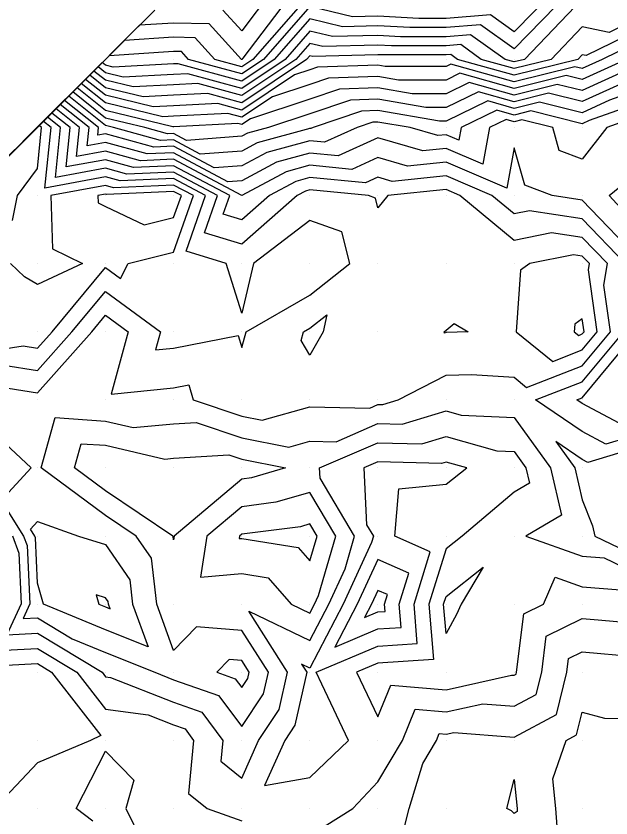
# Model space of a CAD drawing. Extents: x 2188792 to 2191981, y 386090 to 389710.
# Drawn here: x 2191047.1 to 2191134.4, y 389068.9 to 389186.7 of the extents above; entities that cross this region are included whole.
import ezdxf

# ---------------------------------------------------------------- set-up
doc = ezdxf.new("R2010")
doc.units = 0
for name, color, linetype in [('DTM Contours Major', 7, 'Continuous'), ('DTM Contours Minor', 7, 'Continuous'), ('Exist DTM QL2 LIDAR Elevation Point', 7, 'Continuous')]:
    doc.layers.add(name, color=color, linetype=linetype)

msp = doc.modelspace()

# ---------------------------------------------------------------- linework, layer by layer
at = {"layer": 'DTM Contours Major'}
for points in [[(2191128.44, 389190.31), (2191120.21, 389181.85), (2191115.28, 389185.38), (2191110.21, 389184.97), (2191104.87, 389184.97), (2191100.21, 389185.24), (2191095, 389185.11), (2191090.21, 389186.26), (2191084.99, 389180.31), (2191080.21, 389177.11), (2191070.85, 389179.67), (2191070.21, 389179.64), (2191061.33, 389179.19), (2191060.21, 389179.46), (2191059.73, 389179.84), (2191056.39, 389176.5), (2191048.06, 389168.24)], [(2191136.67, 389180.31), (2191130.21, 389177.34), (2191127.84, 389177.93), (2191120.21, 389176.04), (2191112.26, 389178.26), (2191110.21, 389177.27), (2191103.25, 389177.27), (2191100.21, 389177.78), (2191092.97, 389177.55), (2191090.21, 389176.63), (2191084.72, 389174.82), (2191080.21, 389171.8), (2191078.16, 389172.36), (2191070.21, 389171.95), (2191068.64, 389171.88), (2191060.21, 389173.92), (2191056.65, 389176.75), (2191031.54, 389151.75), (2191026.89, 389147.14)], [(2191140.22, 389172.6), (2191133.81, 389170.31), (2191130.21, 389165.65), (2191126.84, 389166.94), (2191125.89, 389170.31), (2191121.34, 389171.44), (2191120.21, 389171.16), (2191119.04, 389171.49), (2191116.59, 389170.31), (2191115.61, 389164.91), (2191110.21, 389167.23), (2191106.78, 389166.88), (2191100.21, 389168.8), (2191094.36, 389166.16), (2191090.21, 389166.56), (2191085.31, 389165.21), (2191080.21, 389162.48), (2191078.18, 389162.34), (2191070.21, 389166.59), (2191066.31, 389166.42), (2191060.21, 389168.11), (2191057.51, 389167.61), (2191057.78, 389170.31), (2191053.56, 389173.67), (2191006.69, 389127)], [(2191050.48, 389170.58), (2191044.89, 389165.02)], [(2191046.54, 389156.65), (2191047.27, 389160.31), (2191050.21, 389164.27), (2191050.82, 389170.31), (2191050.48, 389170.58)], [(2191140.22, 389153.71), (2191134.16, 389160.31), (2191140.22, 389165.27)], [(2191040.21, 389137.01), (2191048.13, 389138.23), (2191050.21, 389137.9), (2191052.35, 389140.31), (2191060.21, 389149.73), (2191062.4, 389148.11), (2191063.54, 389150.31), (2191070.21, 389152), (2191073.11, 389160.31), (2191070.21, 389161.86), (2191061.36, 389161.46), (2191060.21, 389161.78), (2191052.19, 389160.31), (2191052.4, 389152.5), (2191056.83, 389150.31), (2191050.21, 389147.23), (2191048.29, 389148.39), (2191046.25, 389150.31)], [(2191130.48, 389140.31), (2191130.21, 389142.19), (2191129.12, 389141.4), (2191129.04, 389140.31), (2191129.69, 389139.78), (2191130.21, 389139.98), (2191130.48, 389140.31)], [(2191107.9, 389107.99), (2191102.7, 389110.3), (2191103.27, 389117.25), (2191110.21, 389117.93), (2191113.28, 389120.31), (2191110.21, 389121.17), (2191109.55, 389120.97), (2191100.21, 389121.21), (2191098.12, 389120.31), (2191098.55, 389111.96), (2191099.54, 389110.3), (2191099.27, 389109.36), (2191095.09, 389100.3), (2191090.21, 389090.92), (2191089.01, 389091.5), (2191089.78, 389090.3), (2191088, 389082.51), (2191086.53, 389080.3), (2191083.56, 389073.65), (2191090.21, 389074.83), (2191095.91, 389080.3), (2191091.96, 389088.55), (2191091.13, 389090.3), (2191100.21, 389094.15), (2191105.99, 389094.52), (2191105.52, 389100.3), (2191107.9, 389107.99)], [(2191090.21, 389066.32), (2191096.53, 389070.3), (2191100.21, 389074.2), (2191103.83, 389080.3), (2191105.66, 389084.86), (2191110.21, 389084.47), (2191115.59, 389085.68), (2191120.21, 389085.32), (2191123.46, 389087.05), (2191124.27, 389090.3), (2191124.92, 389095.6), (2191130.21, 389098.19), (2191132.53, 389097.99), (2191140.22, 389097.3)], [(2191043.35, 389093.45), (2191050.21, 389093.81), (2191056, 389090.3), (2191060.21, 389084.88), (2191066.47, 389084.04), (2191070.21, 389082.56), (2191071.88, 389081.97), (2191073.13, 389080.3), (2191072.41, 389072.51), (2191075.11, 389070.3), (2191080.21, 389068.47)]]:
    msp.add_lwpolyline(points, dxfattribs=at)
at = {"layer": 'DTM Contours Minor'}
for points in [[(2191126.02, 389190.31), (2191120.21, 389184.34), (2191116.73, 389186.83), (2191110.21, 389186.31), (2191106.21, 389186.31), (2191100.21, 389186.66), (2191096.46, 389186.56), (2191090.21, 389188.07), (2191083.4, 389180.31), (2191080.21, 389178.17), (2191072.39, 389180.31), (2191071.35, 389181.45), (2191070.21, 389181.48), (2191060.73, 389180.83), (2191052.29, 389172.45)], [(2191090.21, 389189.87), (2191081.82, 389180.31), (2191080.21, 389179.23), (2191076.27, 389180.31), (2191073.38, 389183.48), (2191070.21, 389183.57), (2191062.97, 389183.07), (2191056.52, 389176.67)], [(2191087.79, 389190.31), (2191080.39, 389180.49), (2191080.23, 389180.31), (2191080.21, 389180.3), (2191080.16, 389180.31), (2191075.41, 389185.51), (2191070.21, 389185.65), (2191065.21, 389185.31), (2191060.76, 389180.89)], [(2191084.59, 389190.31), (2191080.21, 389184.5), (2191077.44, 389187.54)], [(2191130.21, 389189.21), (2191121.71, 389180.31), (2191120.21, 389179.94), (2191118.88, 389180.31), (2191113.82, 389183.92), (2191110.21, 389183.63), (2191103.53, 389183.63), (2191100.21, 389183.83), (2191093.55, 389183.65), (2191090.21, 389184.46), (2191086.57, 389180.31), (2191080.21, 389176.05), (2191072.31, 389178.21), (2191070.21, 389178.1), (2191062.79, 389177.72), (2191060.21, 389178.35), (2191059.12, 389179.22), (2191051.42, 389171.55), (2191043.83, 389164.02)], [(2191067.45, 389187.55), (2191064.99, 389185.11)], [(2191146.83, 389186.93), (2191140.22, 389185.49), (2191130.78, 389180.88), (2191130.21, 389181), (2191129.56, 389180.31), (2191120.21, 389177.99), (2191111.9, 389180.31), (2191110.92, 389181.02), (2191110.21, 389180.96), (2191100.86, 389180.96), (2191100.21, 389181), (2191090.64, 389180.74), (2191090.21, 389180.84), (2191089.74, 389180.31), (2191080.21, 389173.92), (2191075.24, 389175.28), (2191070.21, 389175.03), (2191065.72, 389174.8), (2191060.21, 389176.14), (2191057.88, 389177.99), (2191041.48, 389161.65), (2191035.36, 389155.58)], [(2191140.22, 389187.22), (2191134.16, 389184.26), (2191130.21, 389185.11), (2191125.63, 389180.31), (2191120.21, 389178.96), (2191115.39, 389180.31), (2191112.37, 389182.47), (2191110.21, 389182.3), (2191102.2, 389182.3), (2191100.21, 389182.41), (2191092.1, 389182.2), (2191090.21, 389182.65), (2191088.16, 389180.31), (2191080.21, 389174.99), (2191073.78, 389176.75), (2191070.21, 389176.56), (2191064.26, 389176.26), (2191060.21, 389177.24), (2191058.5, 389178.6), (2191046.45, 389166.6), (2191039.59, 389159.8)], [(2191140.22, 389183.77), (2191133.15, 389180.31), (2191130.21, 389178.96), (2191129.13, 389179.23), (2191120.21, 389177.01), (2191110.91, 389179.61), (2191110.21, 389179.28), (2191101.25, 389179.28), (2191100.21, 389179.45), (2191091.35, 389179.17), (2191090.21, 389178.79), (2191087.94, 389178.04), (2191080.21, 389172.86), (2191076.7, 389173.82), (2191070.21, 389173.49), (2191067.18, 389173.34), (2191060.21, 389175.03), (2191057.27, 389177.37), (2191036.51, 389156.7), (2191031.13, 389151.36)], [(2191140.2, 389180.31), (2191130.21, 389175.72), (2191126.54, 389176.63), (2191120.21, 389175.06), (2191113.62, 389176.91), (2191110.21, 389175.27), (2191105.26, 389175.27), (2191100.21, 389176.11), (2191094.59, 389175.94), (2191090.21, 389174.47), (2191081.5, 389171.6), (2191080.21, 389170.74), (2191079.62, 389170.9), (2191070.21, 389170.42), (2191070.11, 389170.41), (2191060.21, 389172.81), (2191056.03, 389176.13), (2191026.57, 389146.8), (2191022.66, 389142.92)], [(2191137.23, 389177.32), (2191130.21, 389174.1), (2191125.24, 389175.34), (2191120.21, 389174.09), (2191114.97, 389175.55), (2191110.21, 389173.26), (2191107.26, 389173.26), (2191100.21, 389174.45), (2191096.2, 389174.32), (2191090.21, 389172.31), (2191084.15, 389170.31), (2191081.06, 389169.46), (2191080.21, 389169.01), (2191072.1, 389168.42), (2191070.21, 389169.43), (2191069.29, 389169.39), (2191065.96, 389170.31), (2191060.21, 389171.7), (2191055.41, 389175.52), (2191021.6, 389141.85), (2191018.43, 389138.7)], [(2191140.22, 389176.46), (2191134.22, 389174.32), (2191130.21, 389172.48), (2191123.94, 389174.04), (2191120.21, 389173.11), (2191116.33, 389174.2), (2191110.21, 389171.25), (2191109.27, 389171.25), (2191100.21, 389172.78), (2191097.82, 389172.7), (2191090.7, 389170.31), (2191090.36, 389170.16), (2191090.21, 389170.17), (2191082.48, 389168.04), (2191080.21, 389166.83), (2191074.12, 389166.4), (2191070.21, 389168.48), (2191068.3, 389168.4), (2191061.38, 389170.31), (2191060.21, 389170.59), (2191054.8, 389174.9), (2191016.63, 389136.9), (2191014.19, 389134.48)], [(2191140.22, 389174.53), (2191131.22, 389171.32), (2191130.21, 389170.85), (2191122.64, 389172.74), (2191120.21, 389172.14), (2191117.68, 389172.84), (2191112.42, 389170.31), (2191112.08, 389168.44), (2191110.21, 389169.24), (2191109.02, 389169.12), (2191104.95, 389170.31), (2191100.21, 389171.11), (2191099.44, 389171.08), (2191097.14, 389170.31), (2191092.36, 389168.16), (2191090.21, 389168.36), (2191083.9, 389166.62), (2191080.21, 389164.66), (2191076.15, 389164.37), (2191070.21, 389167.54), (2191067.31, 389167.41), (2191060.21, 389169.37), (2191059.06, 389169.16), (2191059.17, 389170.31), (2191054.18, 389174.28), (2191011.66, 389131.95)], [(2191139.17, 389150.31), (2191130.21, 389159.65), (2191125.82, 389160.31), (2191121.76, 389161.86), (2191120.21, 389167.33), (2191119.14, 389161.39), (2191110.21, 389165.22), (2191104.54, 389164.63), (2191100.21, 389165.9), (2191096.36, 389164.16), (2191090.21, 389164.75), (2191086.73, 389163.79), (2191080.21, 389160.31), (2191070.21, 389165.64), (2191065.32, 389165.43), (2191060.21, 389166.84), (2191055.96, 389166.06), (2191056.39, 389170.31), (2191052.95, 389173.05), (2191001.72, 389122.05), (2191001.5, 389121.83)], [(2191052.33, 389172.43), (2191008.53, 389128.83)], [(2191136.54, 389150.31), (2191130.21, 389156.91), (2191122.46, 389158.07), (2191120.21, 389157.61), (2191116.95, 389160.31), (2191110.21, 389163.2), (2191102.29, 389162.39), (2191100.21, 389163), (2191098.36, 389162.16), (2191090.21, 389162.94), (2191088.15, 389162.37), (2191084.29, 389160.31), (2191080.21, 389156.74), (2191077.48, 389157.58), (2191078.44, 389160.31), (2191070.21, 389164.7), (2191064.33, 389164.43), (2191060.21, 389165.57), (2191054.41, 389164.51), (2191055, 389170.31), (2191052.33, 389172.43)], [(2191051.71, 389171.82), (2191020.65, 389140.89)], [(2191051.1, 389171.2), (2191032.77, 389152.95)], [(2191042.46, 389132.56), (2191050.21, 389131.35), (2191058.18, 389140.31), (2191060.21, 389142.74), (2191063.51, 389140.31), (2191061.03, 389131.12), (2191070.21, 389132.08), (2191072.42, 389132.52), (2191073.08, 389130.31), (2191080.21, 389127.91), (2191083.19, 389127.33), (2191090.21, 389129.26), (2191099.01, 389129.11), (2191100.21, 389129.63), (2191100.91, 389129.61), (2191103.17, 389130.31), (2191110.21, 389133.92), (2191113.94, 389134.04), (2191120.21, 389133.63), (2191122.05, 389132.14), (2191130.21, 389135.3), (2191134.37, 389140.31), (2191133.39, 389147.13), (2191133.91, 389150.31), (2191130.21, 389154.16), (2191125.68, 389154.84), (2191120.21, 389153.73), (2191112.26, 389160.31), (2191110.21, 389161.19), (2191101.64, 389160.31), (2191100.21, 389158.53), (2191099.85, 389159.95), (2191098.83, 389160.31), (2191090.21, 389161.13), (2191089.57, 389160.95), (2191088.36, 389160.31), (2191080.21, 389153.17), (2191074.76, 389154.86), (2191076.66, 389160.31), (2191070.21, 389163.75), (2191063.34, 389163.44), (2191060.21, 389164.31), (2191052.86, 389162.96), (2191053.6, 389170.31), (2191051.71, 389171.82)], [(2191045.29, 389135.39), (2191050.21, 389134.63), (2191055.26, 389140.31), (2191060.21, 389146.23), (2191068.26, 389140.31), (2191067.54, 389137.64), (2191070.21, 389137.92), (2191079.67, 389139.77), (2191080.21, 389137.98), (2191080.84, 389140.31), (2191090.21, 389145.7), (2191096.09, 389150.31), (2191094.9, 389155), (2191090.21, 389156.65), (2191081.95, 389150.31), (2191080.21, 389143.03), (2191077.91, 389150.31), (2191072.03, 389152.13), (2191074.89, 389160.31), (2191070.21, 389162.8), (2191062.35, 389162.45), (2191060.21, 389163.04), (2191051.31, 389161.41), (2191052.21, 389170.31), (2191051.1, 389171.2)], [(2191060.37, 389160.47), (2191060.21, 389160.51), (2191059.09, 389160.31), (2191059.12, 389159.22), (2191060.21, 389158.68), (2191065.89, 389155.99), (2191070.21, 389157.08), (2191071.34, 389160.31), (2191070.21, 389160.91), (2191060.37, 389160.47)], [(2191131.13, 389149.39), (2191131.28, 389150.31), (2191130.21, 389151.42), (2191128.91, 389151.61), (2191122.51, 389150.31), (2191121.17, 389149.35), (2191120.5, 389140.31), (2191125.87, 389135.96), (2191130.21, 389137.64), (2191132.42, 389140.31), (2191131.13, 389149.39)], [(2191090.21, 389136.85), (2191088.94, 389139.04), (2191089.28, 389140.31), (2191090.21, 389140.84), (2191092.69, 389142.78), (2191092.17, 389140.31), (2191090.21, 389136.85)], [(2191110.21, 389140.2), (2191110, 389140.09), (2191109.92, 389140.31), (2191110.21, 389140.54), (2191111.42, 389141.51), (2191113.48, 389140.31), (2191110.21, 389140.2)], [(2191140.22, 389125.77), (2191133.7, 389123.79), (2191130.21, 389125.67), (2191123.37, 389130.31), (2191130.21, 389132.95), (2191136.31, 389140.31)], [(2191136.38, 389126.47), (2191130.21, 389129.78), (2191129.44, 389130.31), (2191130.21, 389130.61), (2191138.25, 389140.31)], [(2191040.16, 389128.81), (2191049.31, 389120.31), (2191044.88, 389115.53), (2191048.18, 389110.31), (2191048.7, 389108.92), (2191049.08, 389100.33), (2191048.09, 389098.19), (2191050.21, 389098.3), (2191055.29, 389095.23), (2191060.21, 389093.2), (2191067.45, 389090.3), (2191070.21, 389089.21), (2191076.8, 389086.89), (2191080.21, 389082.33), (2191083.4, 389087.11), (2191084.13, 389090.3), (2191080.21, 389096.45), (2191073.55, 389096.97), (2191070.21, 389093.52), (2191067.74, 389100.3), (2191066.96, 389107.06), (2191064.73, 389110.3), (2191060.21, 389113.34), (2191050.75, 389120.31), (2191052.82, 389127.7), (2191060.21, 389127.19), (2191064.26, 389126.25), (2191070.21, 389126.79), (2191073.53, 389126.99), (2191080.21, 389124.75), (2191087.14, 389123.38), (2191090.21, 389124.22), (2191094.06, 389124.16), (2191100.21, 389126.82), (2191103.79, 389126.73), (2191110.21, 389128.71), (2191112.44, 389128.08), (2191120.21, 389127.71), (2191125.54, 389120.31), (2191127.15, 389113.37), (2191121.93, 389110.3), (2191130.21, 389107.36), (2191133.42, 389107.1), (2191140.22, 389103.83)], [(2191131.02, 389121.12), (2191130.21, 389121.55), (2191126.35, 389124.17), (2191129.13, 389120.31), (2191130.21, 389115.64), (2191131.73, 389111.82), (2191132.05, 389110.3), (2191140.22, 389106.37), (2191146.89, 389103.63), (2191150.22, 389103.82), (2191154.63, 389105.89), (2191157.1, 389110.3), (2191152.32, 389118.2), (2191151.19, 389120.31), (2191150.22, 389122.21), (2191147.49, 389127.58), (2191140.22, 389123.91), (2191131.02, 389121.12)], [(2191046.56, 389110.32), (2191047.48, 389107.81), (2191047.81, 389100.37), (2191045.72, 389095.82), (2191050.21, 389096.06), (2191059.7, 389090.3), (2191060.21, 389089.65), (2191060.96, 389089.55), (2191070.21, 389085.89), (2191074.34, 389084.43), (2191077.43, 389080.3), (2191077.15, 389077.24), (2191080.21, 389074.73), (2191082.69, 389080.3), (2191085.7, 389084.81), (2191086.95, 389090.3), (2191081.23, 389099.29), (2191090.21, 389094.95), (2191093, 389100.3), (2191095.38, 389105.47), (2191096.78, 389110.3), (2191091.73, 389118.79), (2191091.65, 389120.31), (2191100.21, 389124.02), (2191106.67, 389123.85), (2191110.21, 389124.94), (2191117.69, 389122.83), (2191120.21, 389122.71), (2191121.94, 389120.31), (2191122.47, 389118.05), (2191120.21, 389116.73), (2191112.56, 389110.3), (2191110.21, 389108.45), (2191107.69, 389100.3), (2191108.35, 389092.16), (2191100.21, 389091.63), (2191097.08, 389090.3), (2191100.21, 389083.74), (2191102.09, 389088.43), (2191110.21, 389087.73), (2191119.81, 389089.9), (2191120.21, 389089.86), (2191120.5, 389090.02), (2191120.57, 389090.3), (2191121.63, 389098.89), (2191124.52, 389100.3), (2191126.25, 389104.27), (2191130.21, 389102.86), (2191138.33, 389102.19)], [(2191055.64, 389120.31), (2191056.64, 389123.87), (2191060.21, 389123.63), (2191068.9, 389121.62), (2191070.21, 389121.74), (2191078.3, 389122.22), (2191080.21, 389121.58), (2191086.65, 389120.31), (2191081.65, 389118.86), (2191080.21, 389118.68), (2191070.3, 389110.3), (2191070.21, 389109.73), (2191070.15, 389110.25), (2191070.11, 389110.3), (2191060.21, 389116.94), (2191055.64, 389120.31)], [(2191090.9, 389100.3), (2191091.5, 389101.59), (2191094.02, 389110.3), (2191090.21, 389116.7), (2191085.24, 389115.27), (2191080.21, 389114.62), (2191075.1, 389110.3), (2191074.16, 389104.25), (2191080.21, 389104.8), (2191084.07, 389104.17), (2191087.46, 389100.3), (2191090.21, 389098.97), (2191090.9, 389100.3)], [(2191049.91, 389110.04), (2191049.81, 389110.31), (2191049.17, 389111.33), (2191050.21, 389112.45), (2191056.25, 389110.3), (2191060.21, 389109.06), (2191063.78, 389103.87), (2191064.19, 389100.3), (2191066.46, 389094.05), (2191060.21, 389096.55), (2191051.09, 389100.3), (2191050.21, 389103.4), (2191049.91, 389110.04)], [(2191091.27, 389110.3), (2191090.21, 389112.08), (2191088.84, 389111.68), (2191080.21, 389110.57), (2191079.9, 389110.3), (2191079.84, 389109.94), (2191080.21, 389109.97), (2191088.51, 389108.61), (2191090.21, 389106.67), (2191091.27, 389110.3)], [(2191100.21, 389106.87), (2191097.18, 389100.3), (2191093.9, 389093.99), (2191100.21, 389096.66), (2191103.63, 389096.89), (2191103.35, 389100.3), (2191104.76, 389104.85), (2191100.21, 389106.87)], [(2191109.86, 389100.3), (2191110.21, 389101.44), (2191115.66, 389105.75), (2191112.42, 389100.3), (2191111.73, 389098.78), (2191110.21, 389095.98), (2191109.86, 389100.3)], [(2191060.59, 389100.69), (2191060.21, 389101.25), (2191058.83, 389101.68), (2191059.23, 389100.3), (2191060.21, 389099.9), (2191060.88, 389099.63), (2191060.64, 389100.3), (2191060.59, 389100.69)], [(2191100.21, 389102.33), (2191099.28, 389100.3), (2191098.26, 389098.35), (2191100.21, 389099.18), (2191101.27, 389099.25), (2191101.18, 389100.3), (2191101.62, 389101.71), (2191100.21, 389102.33)], [(2191102.93, 389063.02), (2191104.82, 389070.3), (2191106.8, 389076.89), (2191108.83, 389080.3), (2191109.22, 389081.29), (2191110.21, 389081.21), (2191111.38, 389081.47), (2191120.21, 389080.77), (2191126.43, 389084.09), (2191127.96, 389090.3), (2191128.21, 389092.31), (2191130.21, 389093.29), (2191137.89, 389092.62)], [(2191081.1, 389089.41), (2191081.3, 389090.3), (2191080.21, 389092.02), (2191078.35, 389092.16), (2191076.55, 389090.3), (2191079.26, 389089.35), (2191080.21, 389088.08), (2191081.1, 389089.41)], [(2191040.98, 389091.08), (2191050.21, 389091.57), (2191052.29, 389090.3), (2191059.5, 389081.01), (2191057.98, 389080.3), (2191050.21, 389077), (2191043.83, 389070.3)], [(2191126.83, 389063.69), (2191126.32, 389070.3), (2191125.87, 389074.64), (2191127.85, 389080.3), (2191129.39, 389081.12), (2191130.21, 389084.46), (2191133.5, 389083.58), (2191140.22, 389083.43)], [(2191058.36, 389068.45), (2191055.9, 389070.3), (2191060.21, 389078.73), (2191064.36, 389074.45), (2191063.2, 389070.3), (2191065.48, 389065.58)], [(2191119.84, 389069.93), (2191119.13, 389070.3), (2191120.21, 389074.55), (2191120.65, 389070.3), (2191120.68, 389069.83), (2191120.21, 389069.55), (2191119.84, 389069.93)]]:
    msp.add_lwpolyline(points, dxfattribs=at)
at = {"layer": 'Exist DTM QL2 LIDAR Elevation Point'}
for p, q in [((2191060.21, 389180.31), (2191060.21, 389180.31)), ((2191070.21, 389180.31), (2191070.21, 389180.31)), ((2191080.21, 389180.31), (2191080.21, 389180.31)), ((2191090.21, 389180.31), (2191090.21, 389180.31)), ((2191100.21, 389180.31), (2191100.21, 389180.31)), ((2191110.21, 389180.31), (2191110.21, 389180.31)), ((2191120.21, 389180.31), (2191120.21, 389180.31)), ((2191130.21, 389180.31), (2191130.21, 389180.31)), ((2191050.21, 389170.31), (2191050.21, 389170.31)), ((2191060.21, 389170.31), (2191060.21, 389170.31)), ((2191070.21, 389170.31), (2191070.21, 389170.31)), ((2191080.21, 389170.31), (2191080.21, 389170.31)), ((2191090.21, 389170.31), (2191090.21, 389170.31)), ((2191100.21, 389170.31), (2191100.21, 389170.31)), ((2191110.21, 389170.31), (2191110.21, 389170.31)), ((2191120.21, 389170.31), (2191120.21, 389170.31)), ((2191130.21, 389170.31), (2191130.21, 389170.31)), ((2191050.21, 389160.31), (2191050.21, 389160.31)), ((2191060.21, 389160.31), (2191060.21, 389160.31)), ((2191070.21, 389160.31), (2191070.21, 389160.31)), ((2191080.21, 389160.31), (2191080.21, 389160.31)), ((2191090.21, 389160.31), (2191090.21, 389160.31)), ((2191100.21, 389160.31), (2191100.21, 389160.31)), ((2191110.21, 389160.31), (2191110.21, 389160.31)), ((2191120.21, 389160.31), (2191120.21, 389160.31)), ((2191130.21, 389160.31), (2191130.21, 389160.31)), ((2191050.21, 389150.31), (2191050.21, 389150.31)), ((2191060.21, 389150.31), (2191060.21, 389150.31)), ((2191070.21, 389150.31), (2191070.21, 389150.31)), ((2191080.21, 389150.31), (2191080.21, 389150.31)), ((2191090.21, 389150.31), (2191090.21, 389150.31)), ((2191100.21, 389150.31), (2191100.21, 389150.31)), ((2191110.21, 389150.31), (2191110.21, 389150.31)), ((2191120.21, 389150.31), (2191120.21, 389150.31)), ((2191130.21, 389150.31), (2191130.21, 389150.31)), ((2191050.21, 389140.31), (2191050.21, 389140.31)), ((2191060.21, 389140.31), (2191060.21, 389140.31)), ((2191070.21, 389140.31), (2191070.21, 389140.31)), ((2191080.21, 389140.31), (2191080.21, 389140.31)), ((2191090.21, 389140.31), (2191090.21, 389140.31)), ((2191100.21, 389140.31), (2191100.21, 389140.31)), ((2191110.21, 389140.31), (2191110.21, 389140.31)), ((2191120.21, 389140.31), (2191120.21, 389140.31)), ((2191130.21, 389140.31), (2191130.21, 389140.31)), ((2191050.21, 389130.31), (2191050.21, 389130.31)), ((2191060.21, 389130.31), (2191060.21, 389130.31)), ((2191070.21, 389130.31), (2191070.21, 389130.31)), ((2191080.21, 389130.31), (2191080.21, 389130.31)), ((2191090.21, 389130.31), (2191090.21, 389130.31)), ((2191100.21, 389130.31), (2191100.21, 389130.31)), ((2191110.21, 389130.31), (2191110.21, 389130.31)), ((2191120.21, 389130.31), (2191120.21, 389130.31)), ((2191130.21, 389130.31), (2191130.21, 389130.31)), ((2191050.21, 389120.31), (2191050.21, 389120.31)), ((2191060.21, 389120.31), (2191060.21, 389120.31)), ((2191070.21, 389120.31), (2191070.21, 389120.31)), ((2191080.21, 389120.31), (2191080.21, 389120.31)), ((2191090.21, 389120.31), (2191090.21, 389120.31)), ((2191100.21, 389120.31), (2191100.21, 389120.31)), ((2191110.21, 389120.31), (2191110.21, 389120.31)), ((2191120.21, 389120.31), (2191120.21, 389120.31)), ((2191130.21, 389120.31), (2191130.21, 389120.31)), ((2191050.21, 389110.3), (2191050.21, 389110.3)), ((2191060.21, 389110.3), (2191060.21, 389110.3)), ((2191070.21, 389110.3), (2191070.21, 389110.3)), ((2191080.21, 389110.3), (2191080.21, 389110.3)), ((2191090.21, 389110.3), (2191090.21, 389110.3)), ((2191100.21, 389110.3), (2191100.21, 389110.3)), ((2191110.21, 389110.3), (2191110.21, 389110.3)), ((2191120.21, 389110.3), (2191120.21, 389110.3)), ((2191130.21, 389110.3), (2191130.21, 389110.3)), ((2191050.21, 389100.3), (2191050.21, 389100.3)), ((2191060.21, 389100.3), (2191060.21, 389100.3)), ((2191070.21, 389100.3), (2191070.21, 389100.3)), ((2191080.21, 389100.3), (2191080.21, 389100.3)), ((2191090.21, 389100.3), (2191090.21, 389100.3)), ((2191100.21, 389100.3), (2191100.21, 389100.3)), ((2191110.21, 389100.3), (2191110.21, 389100.3)), ((2191120.21, 389100.3), (2191120.21, 389100.3)), ((2191130.21, 389100.3), (2191130.21, 389100.3)), ((2191050.21, 389090.3), (2191050.21, 389090.3)), ((2191060.21, 389090.3), (2191060.21, 389090.3)), ((2191070.21, 389090.3), (2191070.21, 389090.3)), ((2191080.21, 389090.3), (2191080.21, 389090.3)), ((2191090.21, 389090.3), (2191090.21, 389090.3)), ((2191100.21, 389090.3), (2191100.21, 389090.3)), ((2191110.21, 389090.3), (2191110.21, 389090.3)), ((2191120.21, 389090.3), (2191120.21, 389090.3)), ((2191130.21, 389090.3), (2191130.21, 389090.3)), ((2191050.21, 389080.3), (2191050.21, 389080.3)), ((2191060.21, 389080.3), (2191060.21, 389080.3)), ((2191070.21, 389080.3), (2191070.21, 389080.3)), ((2191080.21, 389080.3), (2191080.21, 389080.3)), ((2191090.21, 389080.3), (2191090.21, 389080.3)), ((2191100.21, 389080.3), (2191100.21, 389080.3)), ((2191110.21, 389080.3), (2191110.21, 389080.3)), ((2191120.21, 389080.3), (2191120.21, 389080.3)), ((2191130.21, 389080.3), (2191130.21, 389080.3)), ((2191050.21, 389070.3), (2191050.21, 389070.3)), ((2191060.21, 389070.3), (2191060.21, 389070.3)), ((2191070.21, 389070.3), (2191070.21, 389070.3)), ((2191080.21, 389070.3), (2191080.21, 389070.3)), ((2191090.21, 389070.3), (2191090.21, 389070.3)), ((2191100.21, 389070.3), (2191100.21, 389070.3)), ((2191110.21, 389070.3), (2191110.21, 389070.3)), ((2191120.21, 389070.3), (2191120.21, 389070.3)), ((2191130.21, 389070.3), (2191130.21, 389070.3))]:
    msp.add_line(p, q, dxfattribs=at)

doc.saveas('drawing.dxf')
